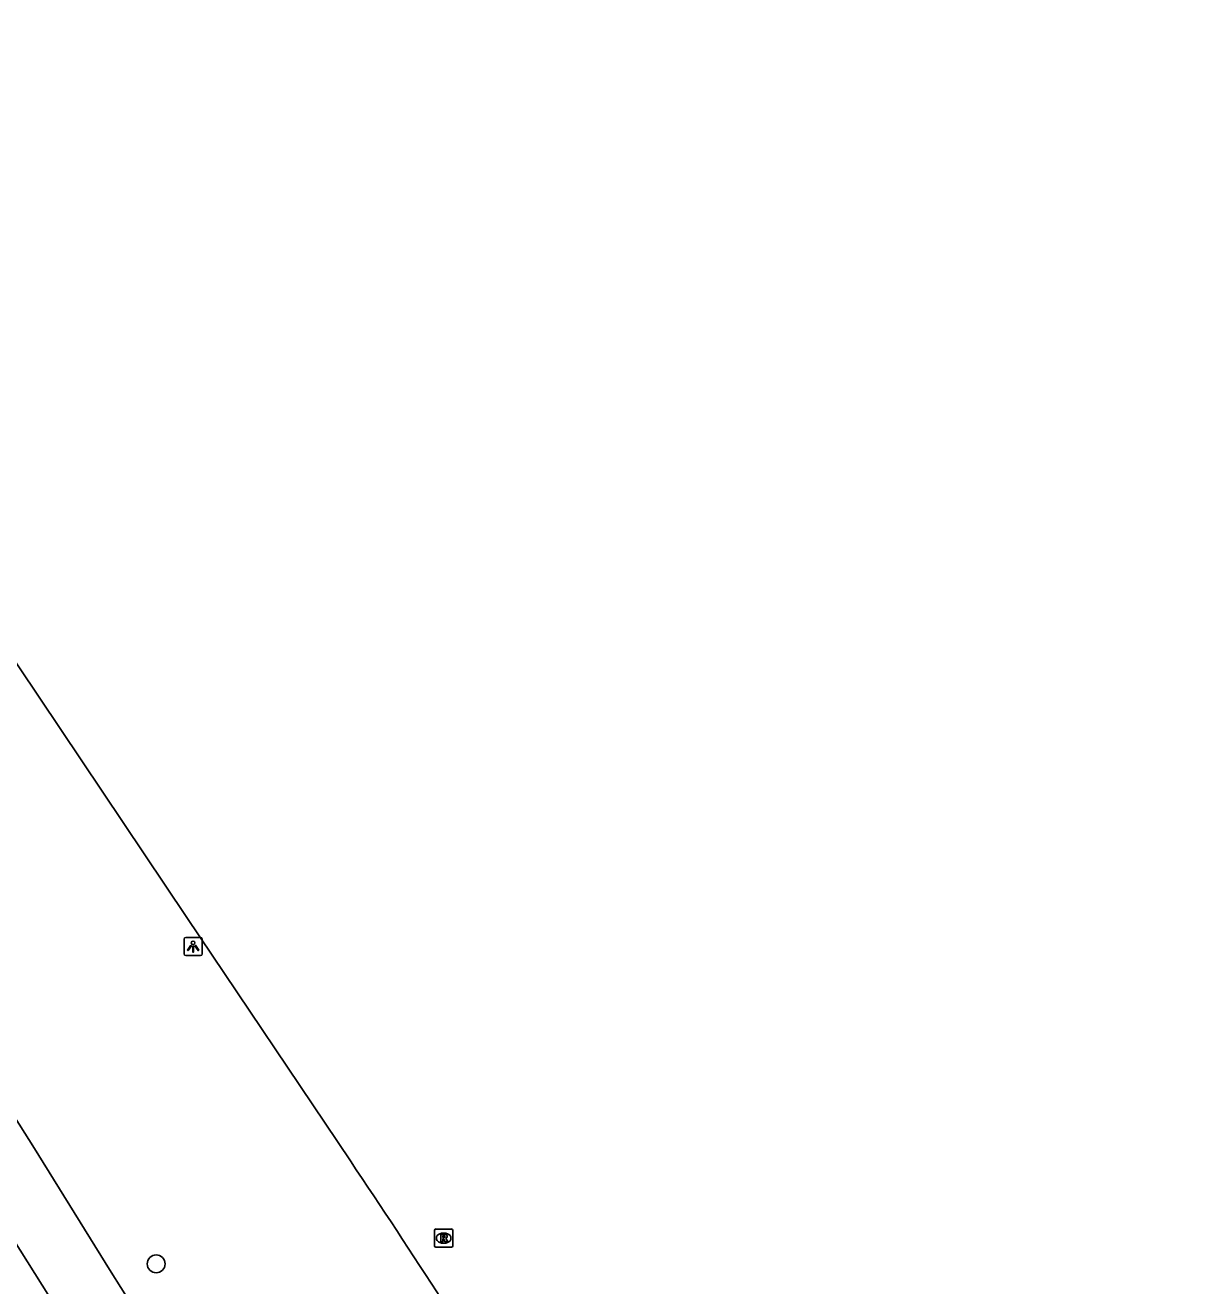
# Model space of a CAD drawing. Extents: x 159353 to 160616, y 385893 to 387321.
# Drawn here: x 160267.3 to 160330.9, y 386986.1 to 387055.2 of the extents above; entities that cross this region are included whole.
import ezdxf

# ---------------------------------------------------------------- set-up
doc = ezdxf.new("R2010")
doc.units = 0
for name, color, linetype in [('IMGEO_Boom', 7, 'Continuous'), ('IMGEO_Lichtpunt', 7, 'Continuous'), ('IMGEO_OVBaan_gesloten', 7, 'Continuous'), ('IMGEO_Rioolput', 7, 'Continuous')]:
    doc.layers.add(name, color=color, linetype=linetype)

msp = doc.modelspace()

# ---------------------------------------------------------------- linework, layer by layer
at = {"layer": 'IMGEO_Boom'}
msp.add_circle((160274.518, 386987.296), 0.489, dxfattribs=at)
at = {"layer": 'IMGEO_Lichtpunt'}
for p, q in [((160276.046, 387005.11), (160276.046, 387004.303)), ((160276.046, 387005.11), (160276.046, 387004.303)), ((160276.948, 387005.205), (160276.14, 387005.205)), ((160276.948, 387005.205), (160276.14, 387005.205)), ((160277.042, 387004.303), (160277.042, 387005.11)), ((160277.042, 387004.303), (160277.042, 387005.11)), ((160276.14, 387004.209), (160276.948, 387004.209)), ((160276.14, 387004.209), (160276.948, 387004.209))]:
    msp.add_line(p, q, dxfattribs=at)
for points in [[(160276.42, 387004.774), (160276.459, 387004.746), (160276.271, 387004.484), (160276.233, 387004.511), (160276.42, 387004.774)], [(160276.522, 387004.726), (160276.569, 387004.726), (160276.569, 387004.404), (160276.522, 387004.404), (160276.522, 387004.726)], [(160276.632, 387004.746), (160276.67, 387004.773), (160276.857, 387004.511), (160276.818, 387004.483), (160276.632, 387004.746)]]:
    msp.add_lwpolyline(points, dxfattribs=at)
msp.add_circle((160276.545, 387004.908), 0.0994, dxfattribs=at)
for centre, start, end in [((160276.14, 387005.11), 90, 180), ((160276.14, 387005.11), 90, 180), ((160276.948, 387005.11), 0, 90), ((160276.948, 387005.11), 0, 90), ((160276.14, 387004.303), 180, 270), ((160276.14, 387004.303), 180, 270), ((160276.948, 387004.303), 270, 0), ((160276.948, 387004.303), 270, 360)]:
    msp.add_arc(centre, 0.0946, start, end, dxfattribs=at)
at = {"layer": 'IMGEO_OVBaan_gesloten'}
for points in [[(160293.588, 386952.623), (160276.83, 386979.273), (160272.043, 386986.848), (160267.754, 386993.765), (160265.141, 386997.883), (160260.731, 387004.898), (160219.331, 387070.791), (160169.143, 387150.659), (160133.251, 387207.891), (160089.964, 387276.862), (160074.769, 387300.977)], [(160130.274, 387205.979), (160166.004, 387148.947), (160216.284, 387068.925), (160257.803, 387002.881), (160262.089, 386996.041), (160264.619, 386991.885), (160290.584, 386950.642), (160291.841, 386948.664), (160292.971, 386946.889), (160295.557, 386943.025), (160320.751, 386905.815), (160328.357, 386894.581), (160330.901, 386890.869)], [(160247.686, 387048.886), (160257.683, 387033.904), (160276.194, 387006.303), (160285.178, 386992.94)]]:
    msp.add_lwpolyline(points, dxfattribs=at)
msp.add_arc((159907.493, 386738.96), 455.139, 32.76442, 33.91947, dxfattribs=at)
at = {"layer": 'IMGEO_Rioolput'}
for p, q in [((160289.791, 386988.283), (160289.791, 386989.135)), ((160289.866, 386989.209), (160290.718, 386989.209)), ((160290.279, 386988.989), (160290.304, 386988.989)), ((160290.792, 386989.135), (160290.792, 386988.283)), ((160290.718, 386988.209), (160289.866, 386988.209)), ((160290.302, 386988.429), (160290.277, 386988.429))]:
    msp.add_line(p, q, dxfattribs=at)
for points in [[(160289.791, 386988.283), (160289.791, 386989.135)], [(160289.866, 386989.209), (160290.718, 386989.209)], [(160290.38, 386988.907), (160290.128, 386988.909), (160290.128, 386988.509)], [(160290.128, 386988.509), (160290.252, 386988.509), (160290.252, 386988.671), (160290.263, 386988.671)], [(160290.306, 386988.828), (160290.252, 386988.828), (160290.252, 386988.747)], [(160290.252, 386988.747), (160290.304, 386988.747)], [(160290.31, 386988.642), (160290.381, 386988.509), (160290.521, 386988.509), (160290.456, 386988.635)], [(160290.792, 386989.135), (160290.792, 386988.283)], [(160290.718, 386988.209), (160289.866, 386988.209)]]:
    msp.add_lwpolyline(points, dxfattribs=at)
for centre, radius, start, end in [((160289.868, 386989.133), 0.0765, 91.55205, 178.44795), ((160289.868, 386989.133), 0.0765, 91.55205, 178.44795), ((160290.262, 386988.618), 0.0533, 26.02933, 88.69889), ((160290.288, 386988.936), 0.19, 274.7715, 282.96867), ((160290.312, 386988.732), 0.0964, 77.00612, 93.18647), ((160290.326, 386988.789), 0.0378, 276.66336, 79.67722), ((160290.379, 386988.797), 0.109, 350.36119, 89.41601), ((160290.377, 386988.797), 0.112, 277.58423, 350.98172), ((160290.361, 386988.582), 0.108, 29.51342, 73.79051), ((160290.716, 386989.133), 0.0765, 1.55205, 88.44795), ((160290.716, 386989.133), 0.0765, 1.55205, 88.44795), ((160289.868, 386988.285), 0.0765, 181.55205, 268.44795), ((160289.868, 386988.285), 0.0765, 181.55205, 268.44795), ((160290.716, 386988.285), 0.0765, 271.55205, 358.44795), ((160290.716, 386988.285), 0.0765, 271.55205, 358.44795)]:
    msp.add_arc(centre, radius, start, end, dxfattribs=at)
for centre, major_axis, ratio, start_param, end_param in [((160290.278, 386988.709), (-0.387, 0.002), 0.722429, 4.712389, 7.853982), ((160290.303, 386988.709), (-0.39, 0.002), 0.717154, 1.570796, 4.712389)]:
    msp.add_ellipse(centre, major_axis=major_axis, ratio=ratio, start_param=start_param, end_param=end_param, dxfattribs=at)

doc.saveas('drawing.dxf')
